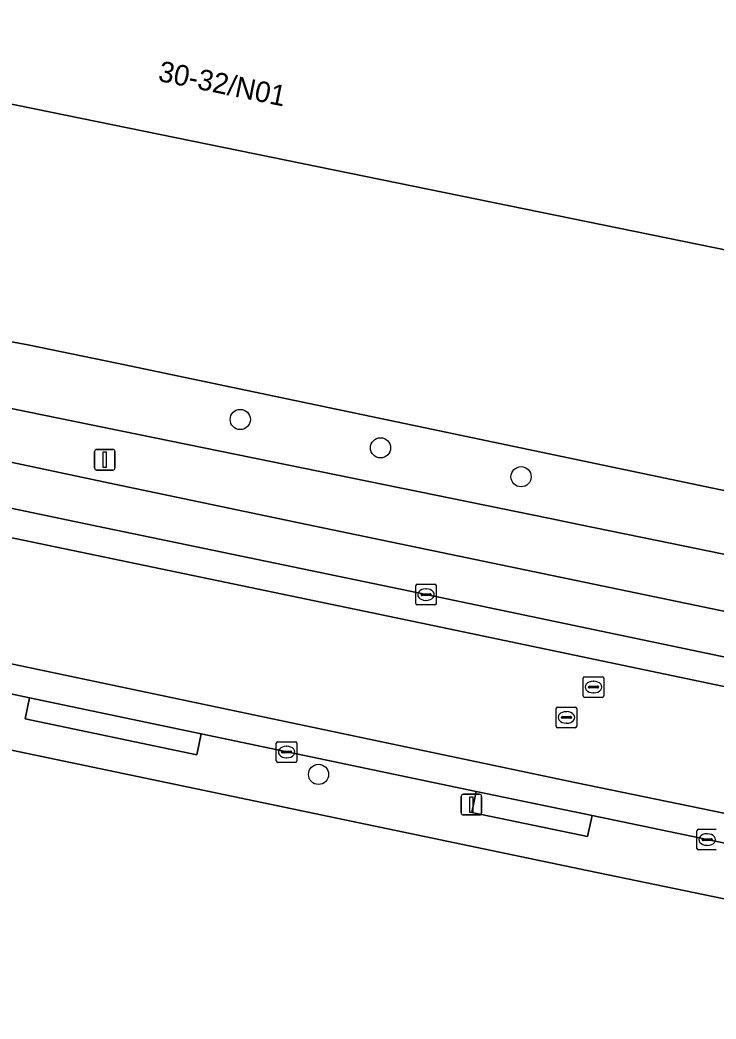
# Model space of a CAD drawing. Extents: x 157692 to 159674, y 381452 to 383291.
# Drawn here: x 158306.55 to 158340.27, y 382726.02 to 382774.45 of the extents above; entities that cross this region are included whole.
import ezdxf

# ---------------------------------------------------------------- set-up
doc = ezdxf.new("R2010")
doc.units = 0
for name, color, linetype in [('IMGEO_Boom', 7, 'Continuous'), ('IMGEO_Erf', 7, 'Continuous'), ('IMGEO_Groenvoorziening', 7, 'Continuous'), ('IMGEO_Kolk', 7, 'Continuous'), ('IMGEO_Lichtmast', 7, 'Continuous'), ('IMGEO_Pand', 7, 'Continuous'), ('IMGEO_Pand_nummerreeks', 7, 'Continuous'), ('IMGEO_Parkeervlak_open', 7, 'Continuous'), ('IMGEO_Rijbaan_lokaal_gesloten', 7, 'Continuous'), ('IMGEO_Rijbaan_lokaal_open', 7, 'Continuous'), ('IMGEO_Rioolput', 7, 'Continuous'), ('IMGEO_Voetpad_open', 7, 'Continuous')]:
    doc.layers.add(name, color=color, linetype=linetype)

msp = doc.modelspace()

# ---------------------------------------------------------------- linework, layer by layer
at = {"layer": 'IMGEO_Boom'}
for centre in [(158317.218, 382755.085), (158324.016, 382753.71), (158330.826, 382752.309), (158321.013, 382737.878)]:
    msp.add_circle(centre, 0.489, dxfattribs=at)
at = {"layer": 'IMGEO_Erf'}
for points in [[(158340.943, 382763.265), (158303.363, 382770.942), (158303.562, 382771.912), (158300.613, 382772.514), (158300.414, 382771.544), (158288.95, 382773.885), (158287.758, 382769.742), (158287.597, 382769.777), (158286.114, 382762.567), (158306.919, 382758.708), (158311.236, 382757.814), (158343.425, 382751.064)], [(158618.747, 382665.89), (158619.614, 382669.95), (158616.516, 382675.097), (158594.867, 382679.695), (158540.505, 382690.855), (158519.19, 382695.229), (158500, 382699.16), (158426.529, 382714.209), (158420.588, 382715.426), (158410.558, 382717.48), (158408.651, 382717.871), (158405.866, 382718.439), (158398.18, 382720.008), (158380.914, 382723.533), (158376.584, 382724.417), (158334.026, 382733.218), (158266.093, 382747.426), (158253.957, 382750)]]:
    msp.add_lwpolyline(points, dxfattribs=at)
at = {"layer": 'IMGEO_Groenvoorziening'}
msp.add_lwpolyline([(158286.114, 382762.567), (158285.596, 382760.049), (158289.999, 382759.104), (158306.276, 382755.584), (158310.619, 382754.703), (158332.233, 382750.285), (158333.622, 382750), (158338.125, 382749.076), (158342.849, 382748.107), (158343.218, 382750), (158343.425, 382751.064), (158311.236, 382757.814), (158306.919, 382758.708)], close=True, dxfattribs=at)
at = {"layer": 'IMGEO_Kolk'}
for p, q in [((158325.718, 382746.167), (158325.718, 382747.019)), ((158325.793, 382747.093), (158326.645, 382747.093)), ((158326.206, 382746.873), (158326.231, 382746.873)), ((158326.719, 382747.019), (158326.719, 382746.167)), ((158325.977, 382746.587), (158325.977, 382746.599)), ((158326.415, 382746.55), (158326.017, 382746.55)), ((158326.02, 382746.636), (158326.418, 382746.636)), ((158326.229, 382746.313), (158326.204, 382746.313)), ((158326.461, 382746.599), (158326.461, 382746.587)), ((158326.645, 382746.093), (158325.793, 382746.093)), ((158318.965, 382738.535), (158318.965, 382739.387)), ((158319.04, 382739.461), (158319.892, 382739.461)), ((158319.453, 382739.241), (158319.478, 382739.241)), ((158319.966, 382739.387), (158319.966, 382738.535)), ((158319.224, 382738.955), (158319.224, 382738.967)), ((158319.662, 382738.918), (158319.264, 382738.918)), ((158319.267, 382739.004), (158319.665, 382739.004)), ((158319.476, 382738.681), (158319.451, 382738.681)), ((158319.708, 382738.967), (158319.708, 382738.955)), ((158319.892, 382738.461), (158319.04, 382738.461)), ((158339.419, 382735.218), (158340.271, 382735.218)), ((158339.344, 382734.292), (158339.344, 382735.144)), ((158339.603, 382734.712), (158339.603, 382734.724)), ((158340.041, 382734.675), (158339.643, 382734.675)), ((158339.646, 382734.761), (158340.044, 382734.761)), ((158339.832, 382734.998), (158339.857, 382734.998)), ((158340.087, 382734.724), (158340.087, 382734.712)), ((158340.271, 382734.218), (158339.419, 382734.218)), ((158339.855, 382734.438), (158339.83, 382734.438))]:
    msp.add_line(p, q, dxfattribs=at)
for points in [[(158325.718, 382746.167), (158325.718, 382747.019)], [(158325.793, 382747.093), (158326.645, 382747.093)], [(158326.719, 382747.019), (158326.719, 382746.167)], [(158326.645, 382746.093), (158325.793, 382746.093)], [(158318.965, 382738.535), (158318.965, 382739.387)], [(158319.04, 382739.461), (158319.892, 382739.461)], [(158319.966, 382739.387), (158319.966, 382738.535)], [(158319.892, 382738.461), (158319.04, 382738.461)], [(158339.419, 382735.218), (158340.271, 382735.218)], [(158339.344, 382734.292), (158339.344, 382735.144)], [(158340.271, 382734.218), (158339.419, 382734.218)]]:
    msp.add_lwpolyline(points, dxfattribs=at)
for centre, radius, start, end in [((158325.795, 382747.017), 0.0765, 91.552, 178.448), ((158325.795, 382747.017), 0.0765, 91.552, 178.448), ((158326.643, 382747.017), 0.0765, 1.552, 88.448), ((158326.643, 382747.017), 0.0765, 1.552, 88.448), ((158326.017, 382746.596), 0.0403, 85.8775, 175.7526), ((158326.014, 382746.586), 0.0366, 178.938, 274.7102), ((158326.418, 382746.593), 0.043, 264.8664, 352.4533), ((158326.422, 382746.598), 0.0386, 1.7309, 96.639), ((158325.795, 382746.169), 0.0765, 181.552, 268.448), ((158325.795, 382746.169), 0.0765, 181.552, 268.448), ((158326.643, 382746.169), 0.0765, 271.552, 358.448), ((158326.643, 382746.169), 0.0765, 271.552, 358.448), ((158319.042, 382739.385), 0.0765, 91.552, 178.448), ((158319.042, 382739.385), 0.0765, 91.552, 178.448), ((158319.89, 382739.385), 0.0765, 1.552, 88.448), ((158319.89, 382739.385), 0.0765, 1.552, 88.448), ((158319.264, 382738.964), 0.0403, 85.8775, 175.7526), ((158319.261, 382738.954), 0.0366, 178.938, 274.7102), ((158319.665, 382738.961), 0.043, 264.8664, 352.4533), ((158319.669, 382738.966), 0.0386, 1.7309, 96.639), ((158319.042, 382738.537), 0.0765, 181.552, 268.448), ((158319.042, 382738.537), 0.0765, 181.552, 268.448), ((158319.89, 382738.537), 0.0765, 271.552, 358.448), ((158319.89, 382738.537), 0.0765, 271.552, 358.448), ((158339.421, 382735.142), 0.0765, 91.552, 178.448), ((158339.421, 382735.142), 0.0765, 91.552, 178.448), ((158339.643, 382734.721), 0.0403, 85.8775, 175.7526), ((158339.64, 382734.711), 0.0366, 178.938, 274.7102), ((158340.044, 382734.718), 0.043, 264.8664, 352.4533), ((158340.048, 382734.723), 0.0386, 1.7309, 96.639), ((158339.421, 382734.294), 0.0765, 181.552, 268.448), ((158339.421, 382734.294), 0.0765, 181.552, 268.448)]:
    msp.add_arc(centre, radius, start, end, dxfattribs=at)
for centre, major_axis, ratio, start_param, end_param in [((158326.205, 382746.593), (-0.387, 0.002), 0.722429, 4.712389, 7.853982), ((158326.23, 382746.593), (-0.39, 0.002), 0.717154, 1.570796, 4.712389), ((158319.452, 382738.961), (-0.387, 0.002), 0.722429, 4.712389, 7.853982), ((158319.477, 382738.961), (-0.39, 0.002), 0.717154, 1.570796, 4.712389), ((158339.831, 382734.718), (-0.387, 0.002), 0.722429, 4.712389, 7.853982), ((158339.856, 382734.718), (-0.39, 0.002), 0.717154, 1.570796, 4.712389)]:
    msp.add_ellipse(centre, major_axis=major_axis, ratio=ratio, start_param=start_param, end_param=end_param, dxfattribs=at)
at = {"layer": 'IMGEO_Lichtmast'}
for p, q in [((158310.258, 382753.633), (158311.048, 382753.633)), ((158311.048, 382753.633), (158310.258, 382753.633)), ((158310.158, 382752.733), (158310.158, 382753.533)), ((158310.158, 382753.533), (158310.158, 382752.733)), ((158311.148, 382753.533), (158311.148, 382752.733)), ((158311.148, 382752.733), (158311.148, 382753.533)), ((158311.048, 382752.633), (158310.258, 382752.633)), ((158310.258, 382752.633), (158311.048, 382752.633)), ((158327.925, 382736.012), (158327.925, 382736.812)), ((158327.925, 382736.812), (158327.925, 382736.012)), ((158328.025, 382736.912), (158328.815, 382736.912)), ((158328.815, 382736.912), (158328.025, 382736.912)), ((158328.915, 382736.812), (158328.915, 382736.012)), ((158328.915, 382736.012), (158328.915, 382736.812)), ((158328.815, 382735.912), (158328.025, 382735.912)), ((158328.025, 382735.912), (158328.815, 382735.912))]:
    msp.add_line(p, q, dxfattribs=at)
for points in [[(158310.578, 382753.508), (158310.728, 382753.508), (158310.728, 382752.758), (158310.578, 382752.758), (158310.578, 382753.508)], [(158328.345, 382736.787), (158328.495, 382736.787), (158328.495, 382736.037), (158328.345, 382736.037), (158328.345, 382736.787)]]:
    msp.add_lwpolyline(points, dxfattribs=at)
for centre, start, end in [((158310.258, 382753.533), 90, 180), ((158310.258, 382753.533), 90, 180), ((158311.048, 382753.533), 0, 90), ((158311.048, 382753.533), 360, 90), ((158310.258, 382752.733), 180, 270), ((158310.258, 382752.733), 180, 270), ((158311.048, 382752.733), 270, 0), ((158311.048, 382752.733), 270, 0), ((158328.025, 382736.812), 90, 180), ((158328.025, 382736.812), 90, 180), ((158328.815, 382736.812), 0, 90), ((158328.815, 382736.812), 360, 90), ((158328.025, 382736.012), 180, 270), ((158328.025, 382736.012), 180, 270), ((158328.815, 382736.012), 270, 0), ((158328.815, 382736.012), 270, 0)]:
    msp.add_arc(centre, 0.1, start, end, dxfattribs=at)
at = {"layer": 'IMGEO_Pand'}
msp.add_lwpolyline([(158345.531, 382762.328), (158358.912, 382826.723), (158302.095, 382838.24), (158301.22, 382833.959), (158299.935, 382827.667), (158296.795, 382812.295), (158295.545, 382806.175), (158292.473, 382791.134), (158291.143, 382784.62), (158288.95, 382773.885), (158300.414, 382771.544), (158300.613, 382772.514), (158303.562, 382771.912), (158303.363, 382770.942), (158340.943, 382763.265)], close=True, dxfattribs=at)
at = {"layer": 'IMGEO_Parkeervlak_open'}
for points in [[(158374.61, 382738.759), (158348.357, 382744.199), (158341.265, 382745.654), (158320.444, 382750), (158311.126, 382751.945), (158305.025, 382753.248), (158299.862, 382754.279), (158291.378, 382756.047)], [(158287.461, 382754.641), (158305.798, 382750.851), (158309.877, 382750), (158326.219, 382746.591), (158343.88, 382742.903), (158361.469, 382739.243), (158377.51, 382735.956)]]:
    msp.add_lwpolyline(points, dxfattribs=at)
at = {"layer": 'IMGEO_Rijbaan_lokaal_gesloten'}
for points in [[(158343.88, 382742.903), (158326.219, 382746.591), (158309.877, 382750), (158305.798, 382750.851), (158287.461, 382754.641), (158286.933, 382754.736), (158286.786, 382754.767), (158286.514, 382753.477), (158305.512, 382749.481), (158325.933, 382745.221), (158343.594, 382741.532)], [(158463.875, 382716.719), (158444.16, 382720.803), (158423.028, 382725.148), (158407.123, 382728.4), (158403.252, 382729.209), (158394.326, 382731.044), (158382.834, 382733.392), (158361.186, 382737.872), (158343.594, 382741.532), (158325.933, 382745.221), (158305.512, 382749.481), (158286.514, 382753.477), (158285.272, 382747.593), (158285.776, 382747.487), (158304.042, 382743.672), (158333.512, 382737.467), (158340.109, 382736.112), (158377.384, 382728.396), (158381.689, 382727.511), (158406.698, 382722.405), (158419.936, 382719.65), (158438.474, 382715.86), (158500.282, 382703.174)]]:
    msp.add_lwpolyline(points, dxfattribs=at)
at = {"layer": 'IMGEO_Rijbaan_lokaal_open'}
msp.add_lwpolyline([(158377.384, 382728.396), (158340.109, 382736.112), (158333.512, 382737.467), (158304.042, 382743.672), (158285.776, 382747.487), (158285.272, 382747.593), (158284.983, 382746.224), (158285.488, 382746.117), (158303.739, 382742.281), (158307.003, 382741.593), (158315.322, 382739.846), (158328.645, 382737.056), (158334.263, 382735.879), (158339.841, 382734.719), (158377.101, 382727.025)], dxfattribs=at)
at = {"layer": 'IMGEO_Rioolput'}
for p, q in [((158333.835, 382741.687), (158333.835, 382742.539)), ((158333.91, 382742.613), (158334.762, 382742.613)), ((158334.836, 382742.539), (158334.836, 382741.687)), ((158334.094, 382742.107), (158334.094, 382742.119)), ((158334.532, 382742.07), (158334.134, 382742.07)), ((158334.137, 382742.156), (158334.535, 382742.156)), ((158334.323, 382742.393), (158334.348, 382742.393)), ((158334.578, 382742.119), (158334.578, 382742.107)), ((158334.762, 382741.613), (158333.91, 382741.613)), ((158334.346, 382741.833), (158334.321, 382741.833)), ((158332.523, 382740.213), (158332.523, 382741.065)), ((158332.598, 382741.139), (158333.45, 382741.139)), ((158333.524, 382741.065), (158333.524, 382740.213)), ((158332.782, 382740.633), (158332.782, 382740.645)), ((158333.22, 382740.596), (158332.822, 382740.596)), ((158332.825, 382740.682), (158333.223, 382740.682)), ((158333.011, 382740.919), (158333.036, 382740.919)), ((158333.266, 382740.645), (158333.266, 382740.633)), ((158333.45, 382740.139), (158332.598, 382740.139)), ((158333.034, 382740.359), (158333.009, 382740.359))]:
    msp.add_line(p, q, dxfattribs=at)
for points in [[(158333.835, 382741.687), (158333.835, 382742.539)], [(158333.91, 382742.613), (158334.762, 382742.613)], [(158334.836, 382742.539), (158334.836, 382741.687)], [(158334.762, 382741.613), (158333.91, 382741.613)], [(158332.523, 382740.213), (158332.523, 382741.065)], [(158332.598, 382741.139), (158333.45, 382741.139)], [(158333.524, 382741.065), (158333.524, 382740.213)], [(158333.45, 382740.139), (158332.598, 382740.139)]]:
    msp.add_lwpolyline(points, dxfattribs=at)
for centre, radius, start, end in [((158333.912, 382742.537), 0.0765, 91.552, 178.448), ((158333.912, 382742.537), 0.0765, 91.552, 178.448), ((158334.76, 382742.537), 0.0765, 1.552, 88.448), ((158334.76, 382742.537), 0.0765, 1.552, 88.448), ((158334.134, 382742.116), 0.0403, 85.8775, 175.7526), ((158334.131, 382742.106), 0.0366, 178.938, 274.7102), ((158334.535, 382742.113), 0.043, 264.8664, 352.4533), ((158334.539, 382742.118), 0.0386, 1.7309, 96.639), ((158333.912, 382741.689), 0.0765, 181.552, 268.448), ((158333.912, 382741.689), 0.0765, 181.552, 268.448), ((158334.76, 382741.689), 0.0765, 271.552, 358.448), ((158334.76, 382741.689), 0.0765, 271.552, 358.448), ((158332.6, 382741.063), 0.0765, 91.552, 178.448), ((158332.6, 382741.063), 0.0765, 91.552, 178.448), ((158333.448, 382741.063), 0.0765, 1.552, 88.448), ((158333.448, 382741.063), 0.0765, 1.552, 88.448), ((158332.822, 382740.642), 0.0403, 85.8775, 175.7526), ((158332.819, 382740.632), 0.0366, 178.938, 274.7102), ((158333.223, 382740.639), 0.043, 264.8664, 352.4533), ((158333.227, 382740.644), 0.0386, 1.7309, 96.639), ((158332.6, 382740.215), 0.0765, 181.552, 268.448), ((158332.6, 382740.215), 0.0765, 181.552, 268.448), ((158333.448, 382740.215), 0.0765, 271.552, 358.448), ((158333.448, 382740.215), 0.0765, 271.552, 358.448)]:
    msp.add_arc(centre, radius, start, end, dxfattribs=at)
for centre, major_axis, ratio, start_param, end_param in [((158334.322, 382742.113), (-0.387, 0.002), 0.722429, 4.712389, 7.853982), ((158334.347, 382742.113), (-0.39, 0.002), 0.717154, 1.570796, 4.712389), ((158333.01, 382740.639), (-0.387, 0.002), 0.722429, 4.712389, 7.853982), ((158333.035, 382740.639), (-0.39, 0.002), 0.717154, 1.570796, 4.712389)]:
    msp.add_ellipse(centre, major_axis=major_axis, ratio=ratio, start_param=start_param, end_param=end_param, dxfattribs=at)
at = {"layer": 'IMGEO_Voetpad_open'}
for points in [[(158393.783, 382739.926), (158393.156, 382736.842), (158392.969, 382735.921), (158386.126, 382737.317), (158386.313, 382738.238), (158386.5, 382739.16), (158384.055, 382739.661), (158348.298, 382746.99), (158342.849, 382748.107), (158338.125, 382749.076), (158333.622, 382750), (158332.233, 382750.285), (158310.619, 382754.703), (158306.276, 382755.584), (158289.999, 382759.104), (158285.596, 382760.049), (158283.095, 382760.586), (158283.053, 382760.382), (158282.721, 382758.768), (158273.871, 382760.642), (158274.47, 382763.04)], [(158291.378, 382756.047), (158299.862, 382754.279), (158305.025, 382753.248), (158311.126, 382751.945), (158320.444, 382750), (158341.265, 382745.654), (158341.473, 382746.673), (158348.565, 382745.218), (158348.357, 382744.199), (158374.61, 382738.759)], [(158339.841, 382734.719), (158334.263, 382735.879), (158334.051, 382734.861), (158328.433, 382736.038), (158328.645, 382737.056), (158315.322, 382739.846), (158315.11, 382738.828), (158306.791, 382740.575), (158307.003, 382741.593), (158303.739, 382742.281), (158285.488, 382746.117), (158284.983, 382746.224), (158267.09, 382750), (158264.915, 382750.459)], [(158253.957, 382750), (158266.093, 382747.426), (158334.026, 382733.218), (158376.584, 382724.417), (158380.914, 382723.533), (158398.18, 382720.008), (158398.722, 382722.595), (158386.391, 382725.17), (158381.426, 382726.161), (158377.101, 382727.025), (158339.841, 382734.719)]]:
    msp.add_lwpolyline(points, dxfattribs=at)
for points in [[(158315.322, 382739.846), (158307.003, 382741.593), (158306.791, 382740.575), (158315.11, 382738.828)], [(158334.263, 382735.879), (158328.645, 382737.056), (158328.433, 382736.038), (158334.051, 382734.861)]]:
    msp.add_lwpolyline(points, close=True, dxfattribs=at)

# ---------------------------------------------------------------- texts
at = {"layer": 'IMGEO_Pand_nummerreeks'}
msp.add_text('30-32/N01', height=1, rotation=348.4561, dxfattribs=at).set_placement((158313.192, 382771.505))

doc.saveas('drawing.dxf')
